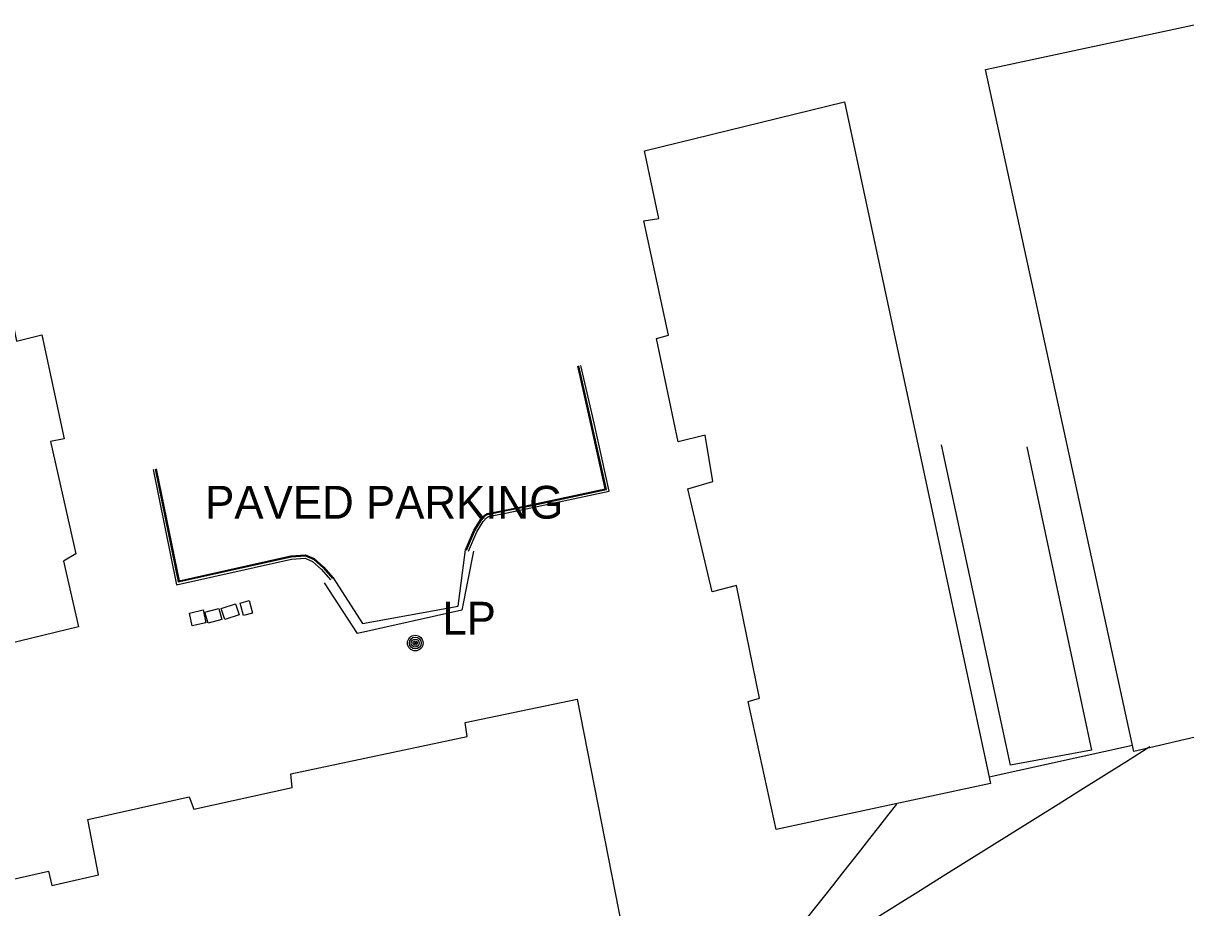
# Model space of a CAD drawing. Extents: x 368532 to 392481, y 10654822 to 10676899.
# Drawn here: x 388478.7 to 388656, y 10655832.8 to 10655967.7 of the extents above; entities that cross this region are included whole.
import ezdxf

# ---------------------------------------------------------------- set-up
doc = ezdxf.new("R2010")
doc.units = 0
for name, color, linetype in [('p_Catenary', 7, 'Continuous'), ('p_dtm slab', 7, 'Continuous'), ('p_road general road feature', 7, 'Continuous'), ('p_structure building', 7, 'Continuous'), ('p_structure fence', 7, 'Continuous'), ('p_structure unidentified', 7, 'Continuous'), ('p_structure wall', 7, 'Continuous'), ('p_utility general pole', 7, 'Continuous')]:
    doc.layers.add(name, color=color, linetype=linetype)

msp = doc.modelspace()

# ---------------------------------------------------------------- linework, layer by layer
at = {"layer": 'p_Catenary'}
for points in [[(388584.01, 10655815.75), (388587.51, 10655817.93), (388591.01, 10655820.12), (388594.51, 10655822.31), (388598, 10655824.5), (388601.5, 10655826.69), (388605, 10655828.88), (388608.5, 10655831.07), (388612, 10655833.25), (388615.49, 10655835.44), (388618.99, 10655837.63), (388622.49, 10655839.82), (388625.99, 10655842.01), (388629.49, 10655844.2), (388632.98, 10655846.39), (388636.48, 10655848.57), (388639.98, 10655850.76), (388643.48, 10655852.95), (388646.97, 10655855.14), (388650.47, 10655857.33)], [(388611.86, 10655848.57), (388610.48, 10655846.82), (388609.11, 10655845.07), (388607.73, 10655843.32), (388606.35, 10655841.57), (388604.98, 10655839.82), (388603.6, 10655838.07), (388602.22, 10655836.32), (388600.85, 10655834.57), (388599.47, 10655832.82), (388598.09, 10655831.07), (388596.72, 10655829.32), (388595.34, 10655827.57), (388593.96, 10655825.82), (388592.59, 10655824.07), (388591.21, 10655822.32), (388589.83, 10655820.57), (388588.46, 10655818.82), (388587.08, 10655817.07), (388585.71, 10655815.32)]]:
    msp.add_lwpolyline(points, dxfattribs=at)
at = {"layer": 'p_dtm slab'}
for p, q in [((388629.23, 10655854.49), (388618.73, 10655903.35)), ((388631.72, 10655903.07), (388641.56, 10655856.82)), ((388641.56, 10655856.82), (388629.23, 10655854.49))]:
    msp.add_line(p, q, dxfattribs=at)
at = {"layer": 'p_road general road feature'}
for p, q in [((388565.78, 10655906.44), (388563.74, 10655915.47)), ((388565.29, 10655906.33), (388563.25, 10655915.36)), ((388565.44, 10655906.36), (388563.4, 10655915.39)), ((388567.45, 10655896.65), (388565.29, 10655906.33)), ((388567.63, 10655896.53), (388565.44, 10655906.36)), ((388568.05, 10655896.27), (388565.78, 10655906.44)), ((388498.49, 10655899.59), (388502.06, 10655882.03)), ((388498.83, 10655899.66), (388502.33, 10655882.45)), ((388498.98, 10655899.69), (388502.45, 10655882.63)), ((388556.27, 10655894.27), (388567.45, 10655896.65)), ((388556.3, 10655894.12), (388567.63, 10655896.53)), ((388556.37, 10655893.78), (388568.05, 10655896.27)), ((388552.12, 10655893.42), (388556.27, 10655894.27)), ((388548.44, 10655891.95), (388549.01, 10655892.63)), ((388548.56, 10655891.86), (388549.11, 10655892.51)), ((388549.01, 10655892.63), (388549.44, 10655892.88)), ((388549.11, 10655892.51), (388549.49, 10655892.74)), ((388549.44, 10655892.88), (388552.12, 10655893.42)), ((388549.49, 10655892.74), (388552.15, 10655893.27)), ((388549.62, 10655892.41), (388552.22, 10655892.93)), ((388552.15, 10655893.27), (388556.3, 10655894.12)), ((388552.22, 10655892.93), (388556.37, 10655893.78)), ((388547.42, 10655890.33), (388548.44, 10655891.95)), ((388547.55, 10655890.26), (388548.56, 10655891.86)), ((388547.86, 10655890.1), (388548.85, 10655891.65)), ((388548.85, 10655891.65), (388549.34, 10655892.24)), ((388549.34, 10655892.24), (388549.62, 10655892.41)), ((388546.15, 10655887.35), (388547.42, 10655890.33)), ((388546.29, 10655887.29), (388547.55, 10655890.26)), ((388546.61, 10655887.15), (388547.86, 10655890.1)), ((388545.01, 10655878.78), (388546.15, 10655887.35)), ((388502.06, 10655882.03), (388519.59, 10655885.93)), ((388502.33, 10655882.45), (388519.54, 10655886.28)), ((388502.45, 10655882.63), (388519.52, 10655886.43)), ((388519.52, 10655886.43), (388521.76, 10655886.57)), ((388519.54, 10655886.28), (388521.73, 10655886.42)), ((388519.59, 10655885.93), (388521.67, 10655886.06)), ((388521.67, 10655886.06), (388522.81, 10655885.58)), ((388521.73, 10655886.42), (388523, 10655885.88)), ((388521.76, 10655886.57), (388523.08, 10655886.01)), ((388522.81, 10655885.58), (388524.19, 10655884.34)), ((388523, 10655885.88), (388524.44, 10655884.58)), ((388523.08, 10655886.01), (388524.55, 10655884.69)), ((388524.19, 10655884.34), (388525.56, 10655882.77)), ((388524.44, 10655884.58), (388525.83, 10655883)), ((388524.55, 10655884.69), (388525.94, 10655883.1)), ((388525.94, 10655883.1), (388530.44, 10655876.09)), ((388530.44, 10655876.09), (388545.01, 10655878.78))]:
    msp.add_line(p, q, dxfattribs=at)
at = {"layer": 'p_structure building'}
for points in [[(388648.06, 10655856.57), (388625.4, 10655960.62), (388658.42, 10655967.65), (388662.15, 10655948.22), (388660.61, 10655947.83), (388664.57, 10655930.37), (388668.11, 10655931.27), (388671.68, 10655915.64), (388667.63, 10655914.32), (388668.89, 10655907.54), (388673.16, 10655908.41), (388676.33, 10655892.86), (388674.02, 10655892.5), (388678.21, 10655874.74), (388676.42, 10655873.49), (388678.68, 10655863.76)], [(388603.92, 10655955.69), (388626.18, 10655851.72), (388593.5, 10655844.69), (388589.22, 10655864.23), (388590.98, 10655864.71), (388587.46, 10655881.89), (388583.73, 10655880.92), (388580.05, 10655896.63), (388583.85, 10655897.76), (388582.69, 10655904.85), (388578.58, 10655903.81), (388575.28, 10655919.58), (388577.09, 10655920.06), (388573.33, 10655937.5), (388575.6, 10655937.86), (388573.45, 10655948.18)], [(388456.55, 10655868.2), (388445, 10655921.6), (388475.99, 10655927.45), (388477.69, 10655919.18), (388481.54, 10655920.14), (388484.93, 10655904.25), (388482.83, 10655903.86), (388486.72, 10655886.73), (388484.82, 10655885.64), (388487.1, 10655875.62)]]:
    msp.add_lwpolyline(points, close=True, dxfattribs=at)
msp.add_lwpolyline([(388455.45, 10655832.18), (388482.57, 10655838.34), (388483.06, 10655836.17), (388490.17, 10655837.79), (388488.53, 10655846.2), (388504.01, 10655849.67), (388504.7, 10655847.78), (388519.69, 10655851.09), (388519.48, 10655853.19), (388546.39, 10655858.9), (388546.08, 10655861.02), (388563.16, 10655864.59), (388569.99, 10655829.84)], dxfattribs=at)
at = {"layer": 'p_structure fence'}
msp.add_line((388625.97, 10655852.72), (388647.85, 10655857.54), dxfattribs=at)
at = {"layer": 'p_structure unidentified'}
for p, q in [((388506.41, 10655877.84), (388508.5, 10655878.42)), ((388508.5, 10655878.42), (388508.97, 10655876.73)), ((388508.88, 10655878.41), (388511.05, 10655879.13)), ((388509.44, 10655876.71), (388508.88, 10655878.41)), ((388511.05, 10655879.13), (388511.61, 10655877.42)), ((388511.78, 10655879.23), (388513.13, 10655879.6)), ((388512.3, 10655877.34), (388511.78, 10655879.23)), ((388513.13, 10655879.6), (388513.65, 10655877.71)), ((388504.03, 10655877.71), (388506.11, 10655878.18)), ((388504.47, 10655875.76), (388504.03, 10655877.71)), ((388506.11, 10655878.18), (388506.55, 10655876.23)), ((388506.88, 10655876.15), (388506.41, 10655877.84)), ((388508.97, 10655876.73), (388506.88, 10655876.15)), ((388511.61, 10655877.42), (388509.44, 10655876.71)), ((388513.65, 10655877.71), (388512.3, 10655877.34)), ((388506.55, 10655876.23), (388504.47, 10655875.76))]:
    msp.add_line(p, q, dxfattribs=at)
at = {"layer": 'p_structure wall'}
for p, q in [((388547.36, 10655887.15), (388545.56, 10655878.17)), ((388529.67, 10655874.57), (388524.63, 10655882.3)), ((388545.56, 10655878.17), (388529.67, 10655874.57))]:
    msp.add_line(p, q, dxfattribs=at)
at = {"layer": 'p_utility general pole'}
for radius in [1.19, 0.901, 0.608, 0.337, 0.12]:
    msp.add_circle((388538.47, 10655873.13), radius, dxfattribs=at)

# ---------------------------------------------------------------- texts
at = {"layer": 'p_road general road feature'}
msp.add_text(' PAVED PARKING', height=5, dxfattribs=at).set_placement((388504.57, 10655892.1))
at = {"layer": 'p_utility general pole'}
msp.add_text('LP', height=5, dxfattribs=at).set_placement((388542.59, 10655874.42))

doc.saveas('drawing.dxf')
